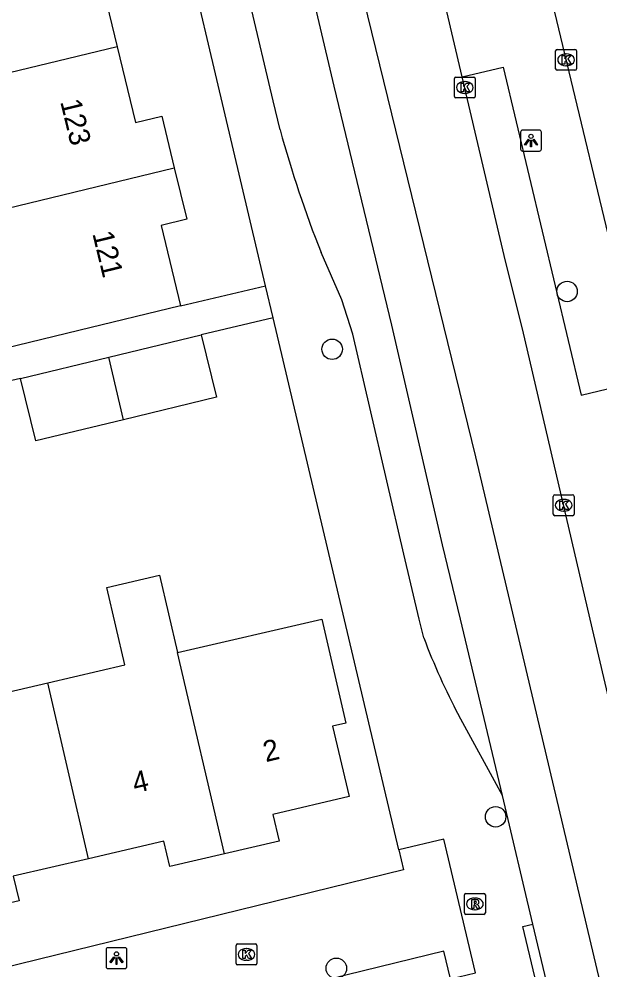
# Model space of a CAD drawing. Extents: x 158461 to 159795, y 387220 to 388672.
# Drawn here: x 159285.13 to 159312.9, y 388483.24 to 388528.67 of the extents above; entities that cross this region are included whole.
import ezdxf

# ---------------------------------------------------------------- set-up
doc = ezdxf.new("R2010")
doc.units = 0
for name, color, linetype in [('IMGEO_Boom', 7, 'Continuous'), ('IMGEO_Kolk', 7, 'Continuous'), ('IMGEO_Lichtpunt', 7, 'Continuous'), ('IMGEO_Pand', 7, 'Continuous'), ('IMGEO_Pand_nummerreeks', 7, 'Continuous'), ('IMGEO_Rijbaan_lokaal_gesloten', 7, 'Continuous'), ('IMGEO_Rioolput', 7, 'Continuous'), ('IMGEO_Verkeerseiland_groen', 7, 'Continuous'), ('IMGEO_Voetpad_open', 7, 'Continuous')]:
    doc.layers.add(name, color=color, linetype=linetype)

msp = doc.modelspace()

# ---------------------------------------------------------------- linework, layer by layer
at = {"layer": 'IMGEO_Boom'}
for centre in [(159311.325, 388515.656), (159300.097, 388512.896), (159307.91, 388490.562), (159300.297, 388483.323)]:
    msp.add_circle(centre, 0.489, dxfattribs=at)
at = {"layer": 'IMGEO_Kolk'}
for p, q in [((159310.775, 388526.296), (159310.775, 388527.148)), ((159310.85, 388527.222), (159311.702, 388527.222)), ((159311.263, 388527.002), (159311.288, 388527.002)), ((159311.776, 388527.148), (159311.776, 388526.296)), ((159311.286, 388526.442), (159311.261, 388526.442)), ((159311.702, 388526.222), (159310.85, 388526.222)), ((159305.937, 388524.973), (159305.937, 388525.825)), ((159306.012, 388525.899), (159306.864, 388525.899)), ((159306.425, 388525.679), (159306.45, 388525.679)), ((159306.938, 388525.825), (159306.938, 388524.973)), ((159306.448, 388525.119), (159306.423, 388525.119)), ((159306.864, 388524.899), (159306.012, 388524.899)), ((159310.662, 388505.017), (159310.662, 388505.869)), ((159310.737, 388505.943), (159311.589, 388505.943)), ((159311.15, 388505.723), (159311.175, 388505.723)), ((159311.663, 388505.869), (159311.663, 388505.017)), ((159311.173, 388505.163), (159311.148, 388505.163)), ((159311.589, 388504.943), (159310.737, 388504.943)), ((159295.505, 388483.56), (159295.505, 388484.412)), ((159295.58, 388484.486), (159296.432, 388484.486)), ((159295.993, 388484.266), (159296.018, 388484.266)), ((159296.506, 388484.412), (159296.506, 388483.56)), ((159296.432, 388483.486), (159295.58, 388483.486)), ((159296.016, 388483.706), (159295.991, 388483.706))]:
    msp.add_line(p, q, dxfattribs=at)
for points in [[(159310.775, 388526.296), (159310.775, 388527.148)], [(159310.85, 388527.222), (159311.702, 388527.222)], [(159311.096, 388526.922), (159311.219, 388526.922), (159311.219, 388526.771), (159311.349, 388526.922), (159311.513, 388526.922), (159311.367, 388526.771), (159311.52, 388526.522), (159311.368, 388526.522), (159311.283, 388526.686), (159311.219, 388526.619), (159311.219, 388526.522), (159311.096, 388526.522), (159311.096, 388526.922)], [(159311.776, 388527.148), (159311.776, 388526.296)], [(159311.702, 388526.222), (159310.85, 388526.222)], [(159305.937, 388524.973), (159305.937, 388525.825)], [(159306.012, 388525.899), (159306.864, 388525.899)], [(159306.258, 388525.599), (159306.381, 388525.599), (159306.381, 388525.448), (159306.511, 388525.599), (159306.675, 388525.599), (159306.529, 388525.448), (159306.682, 388525.199), (159306.53, 388525.199), (159306.445, 388525.363), (159306.381, 388525.296), (159306.381, 388525.199), (159306.258, 388525.199), (159306.258, 388525.599)], [(159306.938, 388525.825), (159306.938, 388524.973)], [(159306.864, 388524.899), (159306.012, 388524.899)], [(159310.662, 388505.017), (159310.662, 388505.869)], [(159310.737, 388505.943), (159311.589, 388505.943)], [(159310.983, 388505.643), (159311.106, 388505.643), (159311.106, 388505.492), (159311.236, 388505.643), (159311.4, 388505.643), (159311.254, 388505.492), (159311.407, 388505.243), (159311.255, 388505.243), (159311.17, 388505.407), (159311.106, 388505.34), (159311.106, 388505.243), (159310.983, 388505.243), (159310.983, 388505.643)], [(159311.663, 388505.869), (159311.663, 388505.017)], [(159311.589, 388504.943), (159310.737, 388504.943)], [(159295.505, 388483.56), (159295.505, 388484.412)], [(159295.58, 388484.486), (159296.432, 388484.486)], [(159296.506, 388484.412), (159296.506, 388483.56)], [(159295.826, 388484.186), (159295.949, 388484.186), (159295.949, 388484.035), (159296.079, 388484.186), (159296.243, 388484.186), (159296.097, 388484.035), (159296.25, 388483.786), (159296.098, 388483.786), (159296.013, 388483.95), (159295.949, 388483.883), (159295.949, 388483.786), (159295.826, 388483.786), (159295.826, 388484.186)], [(159296.432, 388483.486), (159295.58, 388483.486)]]:
    msp.add_lwpolyline(points, dxfattribs=at)
for centre, start, end in [((159310.852, 388527.146), 91.552, 178.448), ((159310.852, 388527.146), 91.552, 178.448), ((159311.7, 388527.146), 1.552, 88.448), ((159311.7, 388527.146), 1.552, 88.448), ((159310.852, 388526.298), 181.552, 268.448), ((159310.852, 388526.298), 181.552, 268.448), ((159311.7, 388526.298), 271.552, 358.448), ((159311.7, 388526.298), 271.552, 358.448), ((159306.014, 388525.823), 91.552, 178.448), ((159306.014, 388525.823), 91.552, 178.448), ((159306.862, 388525.823), 1.552, 88.448), ((159306.862, 388525.823), 1.552, 88.448), ((159306.014, 388524.975), 181.552, 268.448), ((159306.014, 388524.975), 181.552, 268.448), ((159306.862, 388524.975), 271.552, 358.448), ((159306.862, 388524.975), 271.552, 358.448), ((159310.739, 388505.867), 91.552, 178.448), ((159310.739, 388505.867), 91.552, 178.448), ((159311.587, 388505.867), 1.552, 88.448), ((159311.587, 388505.867), 1.552, 88.448), ((159310.739, 388505.019), 181.552, 268.448), ((159310.739, 388505.019), 181.552, 268.448), ((159311.587, 388505.019), 271.552, 358.448), ((159311.587, 388505.019), 271.552, 358.448), ((159295.582, 388484.41), 91.552, 178.448), ((159295.582, 388484.41), 91.552, 178.448), ((159296.43, 388484.41), 1.552, 88.448), ((159296.43, 388484.41), 1.552, 88.448), ((159295.582, 388483.562), 181.552, 268.448), ((159295.582, 388483.562), 181.552, 268.448), ((159296.43, 388483.562), 271.552, 358.448), ((159296.43, 388483.562), 271.552, 358.448)]:
    msp.add_arc(centre, 0.0765, start, end, dxfattribs=at)
for centre, major_axis, ratio, start_param, end_param in [((159311.262, 388526.722), (-0.387, 0.002), 0.722429, 4.712389, 7.853982), ((159311.287, 388526.722), (-0.39, 0.002), 0.717154, 1.570796, 4.712389), ((159306.424, 388525.399), (-0.387, 0.002), 0.722429, 4.712389, 7.853982), ((159306.449, 388525.399), (-0.39, 0.002), 0.717154, 1.570796, 4.712389), ((159311.149, 388505.443), (-0.387, 0.002), 0.722429, 4.712389, 7.853982), ((159311.174, 388505.443), (-0.39, 0.002), 0.717154, 1.570796, 4.712389), ((159295.992, 388483.986), (-0.387, 0.002), 0.722429, 4.712389, 7.853982), ((159296.017, 388483.986), (-0.39, 0.002), 0.717154, 1.570796, 4.712389)]:
    msp.add_ellipse(centre, major_axis=major_axis, ratio=ratio, start_param=start_param, end_param=end_param, dxfattribs=at)
at = {"layer": 'IMGEO_Lichtpunt'}
for p, q in [((159309.105, 388523.267), (159309.105, 388522.46)), ((159309.105, 388523.267), (159309.105, 388522.46)), ((159310.007, 388523.362), (159309.199, 388523.362)), ((159310.007, 388523.362), (159309.199, 388523.362)), ((159310.101, 388522.46), (159310.101, 388523.267)), ((159310.101, 388522.46), (159310.101, 388523.267)), ((159309.199, 388522.366), (159310.007, 388522.366)), ((159309.199, 388522.366), (159310.007, 388522.366)), ((159289.293, 388484.214), (159289.293, 388483.407)), ((159289.293, 388484.214), (159289.293, 388483.407)), ((159290.195, 388484.309), (159289.387, 388484.309)), ((159290.195, 388484.309), (159289.387, 388484.309)), ((159290.289, 388483.407), (159290.289, 388484.214)), ((159290.289, 388483.407), (159290.289, 388484.214)), ((159289.387, 388483.313), (159290.195, 388483.313)), ((159289.387, 388483.313), (159290.195, 388483.313))]:
    msp.add_line(p, q, dxfattribs=at)
for points in [[(159309.479, 388522.931), (159309.518, 388522.903), (159309.33, 388522.641), (159309.292, 388522.668), (159309.479, 388522.931)], [(159309.581, 388522.883), (159309.628, 388522.883), (159309.628, 388522.561), (159309.581, 388522.561), (159309.581, 388522.883)], [(159309.691, 388522.903), (159309.729, 388522.93), (159309.916, 388522.668), (159309.877, 388522.64), (159309.691, 388522.903)], [(159289.667, 388483.878), (159289.706, 388483.85), (159289.518, 388483.588), (159289.48, 388483.615), (159289.667, 388483.878)], [(159289.769, 388483.83), (159289.816, 388483.83), (159289.816, 388483.508), (159289.769, 388483.508), (159289.769, 388483.83)], [(159289.879, 388483.85), (159289.917, 388483.877), (159290.104, 388483.615), (159290.065, 388483.587), (159289.879, 388483.85)]]:
    msp.add_lwpolyline(points, dxfattribs=at)
for centre in [(159309.604, 388523.065), (159289.792, 388484.012)]:
    msp.add_circle(centre, 0.0994, dxfattribs=at)
for centre, start, end in [((159309.199, 388523.267), 90, 180), ((159309.199, 388523.267), 90, 180), ((159310.007, 388523.267), 0, 90), ((159310.007, 388523.267), 0, 90), ((159309.199, 388522.46), 180, 270), ((159309.199, 388522.46), 180, 270), ((159310.007, 388522.46), 270, 0), ((159310.007, 388522.46), 270, 360), ((159289.387, 388484.214), 90, 180), ((159289.387, 388484.214), 90, 180), ((159290.195, 388484.214), 0, 90), ((159290.195, 388484.214), 0, 90), ((159289.387, 388483.407), 180, 270), ((159289.387, 388483.407), 180, 270), ((159290.195, 388483.407), 270, 0), ((159290.195, 388483.407), 270, 360)]:
    msp.add_arc(centre, 0.0946, start, end, dxfattribs=at)
at = {"layer": 'IMGEO_Pand'}
for points in [[(159289.57, 388533.748), (159290.169, 388531.268), (159288.945, 388530.972), (159289.82, 388527.349)], [(159289.82, 388527.349), (159277.606, 388524.398)], [(159289.82, 388527.349), (159290.696, 388523.725), (159291.961, 388524.03), (159292.556, 388521.57)], [(159282.939, 388519.245), (159292.556, 388521.57)], [(159292.556, 388521.57), (159293.151, 388519.108), (159291.921, 388518.81), (159292.85, 388514.966)], [(159292.85, 388514.966), (159287.99, 388513.791), (159284.463, 388512.939)], [(159289.427, 388512.518), (159293.846, 388513.586)], [(159293.846, 388513.586), (159294.567, 388510.604), (159290.123, 388509.53)], [(159285.21, 388511.498), (159289.427, 388512.518)], [(159290.123, 388509.53), (159289.427, 388512.518)], [(159290.123, 388509.53), (159285.93, 388508.516), (159285.21, 388511.498)], [(159286.511, 388496.965), (159290.19, 388497.82), (159289.33, 388501.519), (159291.851, 388502.106), (159292.712, 388498.406)], [(159292.712, 388498.406), (159299.605, 388500.008), (159300.758, 388495.042), (159300.121, 388494.894), (159300.904, 388491.525), (159297.259, 388490.678), (159297.558, 388489.394), (159294.95, 388488.788)], [(159294.95, 388488.788), (159292.712, 388498.406)], [(159280.35, 388495.533), (159286.511, 388496.965)], [(159288.461, 388488.56), (159286.511, 388496.965)], [(159294.95, 388488.788), (159292.34, 388488.182), (159292.058, 388489.396), (159288.461, 388488.56)], [(159288.461, 388488.56), (159284.862, 388487.723), (159285.135, 388486.548), (159282.577, 388485.954)]]:
    msp.add_lwpolyline(points, dxfattribs=at)
at = {"layer": 'IMGEO_Rijbaan_lokaal_gesloten'}
for points in [[(159294.503, 388558.55), (159306.956, 388507.759), (159325.911, 388427.69)], [(159308.231, 388491.572), (159306.225, 388500), (159305.379, 388503.55), (159302.944, 388514.041), (159300.201, 388525.46), (159296.864, 388539.609), (159293.123, 388554.886), (159292.666, 388556.822)], [(159306.318, 388525.904), (159301.838, 388544.989)], [(159310.423, 388530.28), (159314.359, 388513.883), (159314.908, 388511.404)], [(159317.753, 388488.02), (159317.54, 388487.976), (159317.325, 388487.952), (159317.108, 388487.947), (159316.891, 388487.962), (159316.677, 388487.996), (159316.466, 388488.049), (159316.261, 388488.12), (159316.064, 388488.209), (159315.875, 388488.316), (159315.696, 388488.439), (159315.529, 388488.578), (159315.375, 388488.731), (159315.236, 388488.897), (159315.112, 388489.075), (159315.004, 388489.264), (159314.913, 388489.461), (159314.841, 388489.666), (159314.787, 388489.876), (159314.752, 388490.09), (159312.434, 388500.002), (159309.192, 388513.865), (159308.385, 388517.1), (159306.318, 388525.904)], [(159309.693, 388485.431), (159308.231, 388491.572)], [(159310.759, 388480.957), (159309.693, 388485.431)]]:
    msp.add_lwpolyline(points, dxfattribs=at)
at = {"layer": 'IMGEO_Rioolput'}
for p, q in [((159306.419, 388485.975), (159306.419, 388486.827)), ((159306.494, 388486.901), (159307.346, 388486.901)), ((159306.907, 388486.681), (159306.932, 388486.681)), ((159307.42, 388486.827), (159307.42, 388485.975)), ((159306.93, 388486.121), (159306.905, 388486.121)), ((159307.346, 388485.901), (159306.494, 388485.901))]:
    msp.add_line(p, q, dxfattribs=at)
for points in [[(159306.419, 388485.975), (159306.419, 388486.827)], [(159306.494, 388486.901), (159307.346, 388486.901)], [(159307.008, 388486.599), (159306.756, 388486.601), (159306.756, 388486.201)], [(159306.934, 388486.52), (159306.88, 388486.52), (159306.88, 388486.439)], [(159307.42, 388486.827), (159307.42, 388485.975)], [(159306.756, 388486.201), (159306.88, 388486.201), (159306.88, 388486.363), (159306.891, 388486.363)], [(159306.88, 388486.439), (159306.932, 388486.439)], [(159306.938, 388486.334), (159307.009, 388486.201), (159307.149, 388486.201), (159307.084, 388486.327)], [(159307.346, 388485.901), (159306.494, 388485.901)]]:
    msp.add_lwpolyline(points, dxfattribs=at)
for centre, radius, start, end in [((159306.496, 388486.825), 0.0765, 91.552, 178.448), ((159306.496, 388486.825), 0.0765, 91.552, 178.448), ((159306.94, 388486.424), 0.0964, 77.0061, 93.1865), ((159306.954, 388486.481), 0.0378, 276.6634, 79.6772), ((159307.007, 388486.489), 0.109, 350.3612, 89.416), ((159307.005, 388486.489), 0.112, 277.5842, 350.9817), ((159307.344, 388486.825), 0.0765, 1.552, 88.448), ((159307.344, 388486.825), 0.0765, 1.552, 88.448), ((159306.89, 388486.31), 0.0533, 26.0293, 88.6989), ((159306.916, 388486.628), 0.19, 274.7715, 282.9687), ((159306.989, 388486.274), 0.108, 29.5134, 73.7905), ((159306.496, 388485.977), 0.0765, 181.552, 268.448), ((159306.496, 388485.977), 0.0765, 181.552, 268.448), ((159307.344, 388485.977), 0.0765, 271.552, 358.448), ((159307.344, 388485.977), 0.0765, 271.552, 358.448)]:
    msp.add_arc(centre, radius, start, end, dxfattribs=at)
for centre, major_axis, ratio, start_param, end_param in [((159306.906, 388486.401), (-0.387, 0.002), 0.722429, 4.712389, 7.853982), ((159306.931, 388486.401), (-0.39, 0.002), 0.717154, 1.570796, 4.712389)]:
    msp.add_ellipse(centre, major_axis=major_axis, ratio=ratio, start_param=start_param, end_param=end_param, dxfattribs=at)
at = {"layer": 'IMGEO_Verkeerseiland_groen'}
msp.add_lwpolyline([(159306.318, 388525.904), (159308.268, 388526.363), (159311.99, 388510.71), (159314.908, 388511.404)], dxfattribs=at)
at = {"layer": 'IMGEO_Voetpad_open'}
for points in [[(159296.92, 388515.927), (159291.065, 388540.725)], [(159297.614, 388523.374), (159297.28, 388524.765), (159293.986, 388538.731)], [(159304.477, 388499.105), (159304.264, 388500), (159303.523, 388503.114), (159301.087, 388513.61), (159300.564, 388515.252), (159299.566, 388517.525)], [(159292.85, 388514.966), (159296.92, 388515.927)], [(159297.281, 388514.397), (159296.92, 388515.927)], [(159297.281, 388514.397), (159293.846, 388513.586)], [(159303.283, 388488.98), (159297.281, 388514.397)], [(159285.21, 388511.498), (159277.242, 388509.652)], [(159308.231, 388491.572), (159306.145, 388495.405)], [(159303.283, 388488.98), (159303.511, 388488.022), (159275.525, 388481.159), (159272.995, 388491.674)], [(159305.76, 388482.819), (159306.953, 388483.103), (159305.43, 388489.492), (159303.283, 388488.98)], [(159310.759, 388480.957), (159310.272, 388480.847), (159309.206, 388485.321), (159309.693, 388485.431)], [(159305.76, 388482.819), (159305.44, 388484.145), (159300.815, 388483.011), (159299.998, 388482.811)]]:
    msp.add_lwpolyline(points, dxfattribs=at)
for centre, radius, start, end in [((159351.252, 388538.025), 55.603, 195.277, 201.6341), ((159335.891, 388511.041), 33.605, 200.8044, 207.7283)]:
    msp.add_arc(centre, radius, start, end, dxfattribs=at)

# ---------------------------------------------------------------- texts
at = {"layer": 'IMGEO_Pand_nummerreeks'}
for s, rotation, p in [('123', 283.6867, (159287.098, 388524.725)), ('121', 283.6867, (159288.633, 388518.424)), ('2', 13.3981, (159296.926, 388493.168)), ('4', 13.3981, (159290.679, 388491.679))]:
    msp.add_text(s, height=1, rotation=rotation, dxfattribs=at).set_placement(p)

doc.saveas('drawing.dxf')
